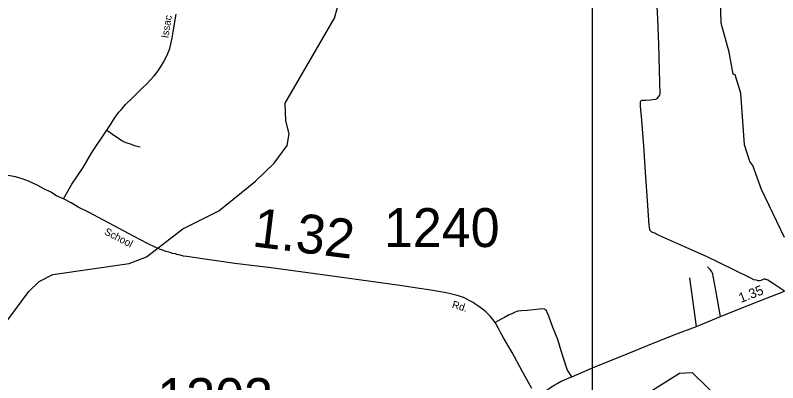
# Model space of a CAD drawing. Extents: x 2093524 to 2270757, y 289120 to 570408.
# Drawn here: x 2167884 to 2177691, y 449270 to 453994 of the extents above; entities that cross this region are included whole.
import ezdxf

# ---------------------------------------------------------------- set-up
doc = ezdxf.new("R2010")
doc.units = 0
for name, color, linetype in [('Exist Hydrographic Creek Single Shore', 7, 'Continuous'), ('Exist Hydrographic Misc Water Feature', 7, 'Continuous'), ('Exist Road Non-System Type 51', 7, 'Continuous'), ('Exist Road Primary NC Attributed', 7, 'Continuous'), ('Exist Road Primary NC Mileage Hundredths English Label', 7, 'Continuous'), ('Exist Road Secondary Mileage Hundredths English Label', 7, 'Continuous'), ('Exist Road Secondary Type 51 Attributed', 7, 'Continuous'), ('Exist Road Secondary Type 51 Label', 7, 'Continuous'), ('Exist Road Secondary Type 51 Number Label', 7, 'Continuous'), ('Map Preparation Inset Cut Line', 7, 'Continuous')]:
    doc.layers.add(name, color=color, linetype=linetype)

msp = doc.modelspace()

# ---------------------------------------------------------------- linework, layer by layer
at = {"layer": 'Exist Hydrographic Creek Single Shore'}
for points in [[(2167207.8, 449297.2), (2168059.8, 450444.6), (2168192.8, 450569.9), (2168366.7, 450661.5), (2169348.7, 450802.6), (2169573.9, 450886.7), (2170037.9, 451248.1), (2170502.8, 451481.5), (2170975.8, 451859.2), (2171215.9, 452093.8), (2171381.8, 452320.1), (2171405.8, 452470.5), (2171362.9, 452635.4), (2171353.9, 452861.9), (2171988.8, 453957.9), (2172029.8, 454091.6), (2172037, 454308), (2171977.9, 454440.3), (2171993.9, 454613.9), (2172033.9, 454780.3), (2172207.8, 455065.5), (2172278.1, 455234.9), (2172289.6, 455378.5), (2172261.9, 455490.9)], [(2177777, 451139.2), (2177481.9, 451755.2), (2177372, 452062.5), (2177331, 452112.5), (2177262.9, 452327.1), (2177217, 452993.9), (2177140.9, 453228.3), (2177115.9, 453235.4), (2177064, 453518.5), (2176961.9, 453891.2), (2176951, 454376.9), (2177024.8, 454700.1), (2177147.9, 454976.5), (2177238.9, 455069.8)]]:
    msp.add_lwpolyline(points, dxfattribs=at)
at = {"layer": 'Exist Hydrographic Misc Water Feature'}
msp.add_lwpolyline([(2174954.8, 447925.3), (2174953.8, 448141.8), (2175010.8, 448232.5), (2175119.9, 448259.8), (2175444.9, 448187.7), (2175603, 448204.2), (2175743.9, 448329.4), (2175817.9, 448455.8), (2175816.9, 448596.9), (2175749.8, 448739.3), (2175774, 448863.4), (2176023, 449140.5), (2176429, 449391.6), (2176587.9, 449401.5), (2176981, 449019.7), (2177239.9, 448886.6), (2177473.9, 448839.3), (2177691.1, 448756.2), (2178032.9, 448683.8), (2178183, 448618.5), (2178451, 448376.9), (2178785, 448189.8), (2178943.9, 448190)], dxfattribs=at)
at = {"layer": 'Exist Road Non-System Type 51'}
for points in [[(2177776.2, 450445.4), (2177635.7, 450540.4), (2177561.6, 450590.1), (2177547.3, 450596), (2177533.5, 450597.9), (2177523.4, 450599.7), (2177513.5, 450599.6), (2177503.3, 450597.9), (2177495.4, 450593.7), (2177485.5, 450589.7), (2177471.6, 450585.7), (2177457.4, 450579.4), (2177437.4, 450581.5), (2177415.5, 450587.1), (2177383.5, 450595), (2177345.2, 450614.8), (2177125, 450721.5), (2176774.1, 450891.6), (2176483.5, 451021.7), (2176134.6, 451177.9), (2176108.6, 451191.6), (2176084.6, 451201.6), (2176070.6, 451207.4), (2176056.4, 451217.6), (2176048.3, 451225.3), (2176044.5, 451233.2), (2176044.4, 451245.4), (2176042.2, 451265.4), (2176038.2, 451293.4), (2176018.7, 451549), (2175990.2, 451978.6), (2175968.4, 452314.6), (2175942.6, 452646.1), (2175925.4, 452824.2), (2175923.5, 452842), (2175924.1, 452881.9), (2175935.1, 452896.2), (2175943, 452900.3), (2175951, 452904.1), (2175979.2, 452904.5), (2175991, 452904.2), (2176059, 452908.8), (2176079, 452909), (2176120.8, 452917.1), (2176138.9, 452925.5), (2176158.8, 452943.2), (2176173.2, 452965.8), (2176176.4, 452987.5), (2176175.8, 453123.3), (2176164.1, 453455.1), (2176161.1, 453617.2), (2176147.3, 453946.8), (2176129.5, 454268.7)], [(2169063.6, 452518), (2169136.1, 452466.4), (2169204.3, 452418.7), (2169250.3, 452387), (2169274.6, 452371.1), (2169306.5, 452359.3), (2169374.6, 452335.6), (2169416.9, 452320), (2169491, 452300.5)], [(2176956.2, 450123), (2176898.5, 450434.5), (2176859.3, 450640.3), (2176855.2, 450664), (2176851.2, 450678.1), (2176847.1, 450688.1), (2176845, 450697.9), (2176833.1, 450710), (2176822.9, 450724), (2176788.9, 450759.8)], [(2176645, 449995.1), (2176601.4, 450306.9), (2176561.7, 450618.3)], [(2175043.5, 449348.4), (2174987, 449430.2), (2174976.6, 449452.1), (2174907.4, 449681.5), (2174860.8, 449825.1), (2174793.9, 449992.7), (2174745.1, 450126.5), (2174724.7, 450174.2), (2174720.7, 450188.4), (2174712.8, 450202.3), (2174704.7, 450208.4), (2174696.7, 450214.1), (2174684.6, 450218), (2174664.6, 450220), (2174626.5, 450215.8), (2174552.6, 450209.4), (2174470.7, 450200.9), (2174390.9, 450194.3), (2174348.8, 450190.2), (2174334.9, 450184.3), (2174312.8, 450178.2), (2174286.9, 450163.9), (2174263.1, 450153.9), (2174227.4, 450137.6), (2174177.3, 450109.4), (2174131.6, 450087), (2174055.6, 450046.5)]]:
    msp.add_lwpolyline(points, dxfattribs=at)
at = {"layer": 'Exist Road Primary NC Attributed'}
msp.add_lwpolyline([(2174590.9, 449076), (2174622.7, 449106.2), (2174650.7, 449128.3), (2174684.7, 449154.5), (2174720.5, 449176.8), (2174768.1, 449210.9), (2174825.9, 449245.2), (2174861.7, 449265.4), (2174903.9, 449289.5), (2174939.6, 449303.9), (2174987.5, 449324.3), (2175043.5, 449348.4), (2175308.8, 449459.9), (2175755.6, 449642.2), (2176014.8, 449747.9), (2176367.7, 449889.7), (2176645, 449995.1), (2176956.2, 450123), (2177347.4, 450278.9), (2177776.2, 450445.4)], dxfattribs=at)
at = {"layer": 'Exist Road Secondary Type 51 Attributed'}
for points in [[(2168505, 451633), (2168613.8, 451821.7), (2168756.5, 452036.4), (2168871.5, 452228.9), (2169063.6, 452518), (2169113.4, 452594.1), (2169162.8, 452670.5), (2169218.4, 452746.8), (2169248.3, 452778.7), (2169268.2, 452804.9), (2169303.7, 452845.1), (2169387.4, 452929.4), (2169508.5, 453046.1), (2169576.4, 453112.6), (2169620, 453158.6), (2169669.6, 453213.1), (2169695.5, 453245), (2169727.2, 453287.4), (2169763, 453339.5), (2169792.6, 453391.7), (2169822.2, 453445.9), (2169847.9, 453501.8), (2169871.6, 453567.9), (2169885.4, 453622.1), (2169902.8, 453704.1), (2169916.5, 453780.2), (2169953.2, 454008.5)], [(2168505, 451633), (2168416.6, 451674.5), (2168340.5, 451720.3), (2168252.4, 451763.7), (2168173.9, 451807.2), (2168101.8, 451840.8), (2168033.8, 451870.4), (2167971.6, 451892), (2167887.4, 451915.6), (2167813.6, 451928.9), (2167743.6, 451940.8), (2167535.3, 451975.5), (2167339.2, 452008.3), (2167191.3, 452027.7), (2167151.1, 452033.4), (2167125.1, 452031.3), (2167097.3, 452035.1), (2166859.3, 452023.8), (2166759.4, 452017.3), (2166679.6, 452012.6), (2166595.6, 452010.4), (2166505.6, 452005.6)], [(2174528.4, 449195.7), (2174401.2, 449428.8), (2174273.9, 449660), (2174164.9, 449849.5), (2174122.4, 449923.2), (2174094.2, 449974.9), (2174072.1, 450016.7), (2174055.6, 450046.5), (2174015.7, 450098.5), (2173993.2, 450124.2), (2173973.3, 450144.3), (2173933.2, 450188), (2173895, 450215.7), (2173864.9, 450237.6), (2173832.6, 450259.3), (2173794.7, 450285), (2173772.4, 450300.8), (2173732.2, 450324.6), (2173690.3, 450344.5), (2173650, 450366.3), (2173610.2, 450377.9), (2173565.9, 450393.8), (2173516, 450405.3), (2173445.8, 450421.2), (2173354, 450438.4), (2173227.8, 450460), (2173053.8, 450484.8), (2172859.5, 450513.9), (2172583.4, 450554.2), (2172301.5, 450594.6), (2171931.2, 450646.6), (2171551, 450694.3), (2171176.8, 450746.4), (2170922.8, 450777), (2170708.8, 450803.6), (2170474.7, 450838.5), (2170324.5, 450857.6), (2170092.6, 450892), (2170048.5, 450897.9), (2170004.4, 450909.6), (2169962.3, 450919.6), (2169944.4, 450925.5), (2169906.5, 450933.2), (2169876.2, 450943), (2169824.3, 450958.8), (2169778, 450974.4), (2169739.9, 450988.3), (2169682.1, 451013.8), (2169593.7, 451057.5), (2169397.3, 451160.2), (2169228.8, 451247.2), (2169010.4, 451364.1), (2168833.8, 451456.8), (2168695.5, 451528.2), (2168603.1, 451581.5), (2168505, 451633)]]:
    msp.add_lwpolyline(points, dxfattribs=at)
at = {"layer": 'Map Preparation Inset Cut Line'}
msp.add_lwpolyline([(2227216.3, 438144.1), (2175307, 438144.1), (2175307, 478995.7), (2227216.3, 478995.7)], close=True, dxfattribs=at)

# ---------------------------------------------------------------- texts
at = {"layer": 'Exist Road Primary NC Mileage Hundredths English Label'}
msp.add_text('1.35', height=125, rotation=21.23227, dxfattribs=at).set_placement((2177216.3, 450295))
at = {"layer": 'Exist Road Secondary Mileage Hundredths English Label'}
msp.add_text('1.32', height=500, rotation=352.86044, dxfattribs=at).set_placement((2170920.4, 451024.8))
at = {"layer": 'Exist Road Secondary Type 51 Label'}
for s, rotation, p in [('Issac', 80.86254, (2169852.8, 453694.1)), ('School', 332.68756, (2169020.6, 451182.9)), ('Rd.', 343.71821, (2173494.6, 450235.9))]:
    msp.add_text(s, height=95, rotation=rotation, dxfattribs=at).set_placement(p)
at = {"layer": 'Exist Road Secondary Type 51 Number Label'}
for s, p in [('1240', (2172626.1, 451014.4)), ('1303', (2169712.1, 448830.4))]:
    msp.add_text(s, height=500, dxfattribs=at).set_placement(p)

doc.saveas('drawing.dxf')
